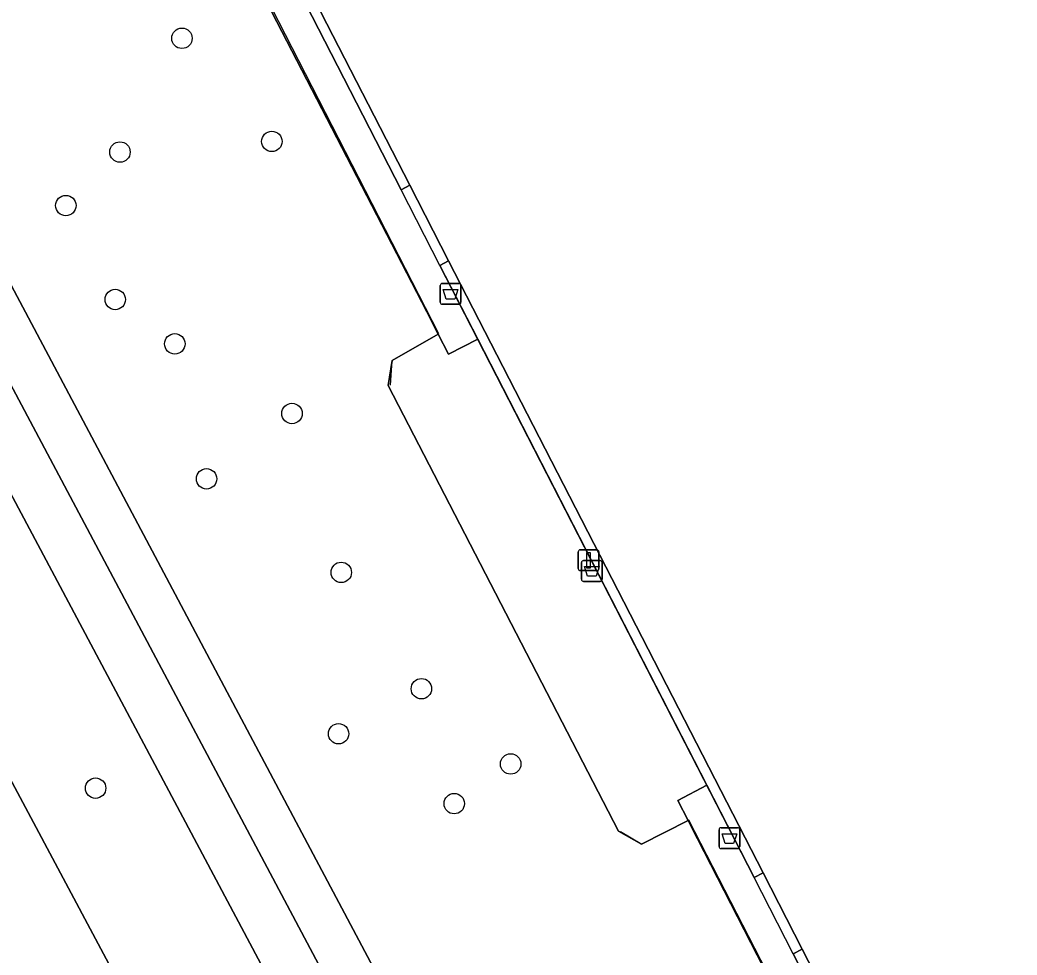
# Model space of a CAD drawing. Extents: x 158835 to 160077, y 386387 to 387778.
# Drawn here: x 159275.17 to 159322.91, y 387071.06 to 387115.82 of the extents above; entities that cross this region are included whole.
import ezdxf

# ---------------------------------------------------------------- set-up
doc = ezdxf.new("R2010")
doc.units = 0
for name, color, linetype in [('IMGEO_Afvalbak', 7, 'Continuous'), ('IMGEO_Berm_groen', 7, 'Continuous'), ('IMGEO_Boom', 7, 'Continuous'), ('IMGEO_Fietspad_gesloten', 7, 'Continuous'), ('IMGEO_Groenvoorziening', 7, 'Continuous'), ('IMGEO_Hek', 7, 'Continuous'), ('IMGEO_Lichtmast', 7, 'Continuous'), ('IMGEO_Rijbaan_lokaal_gesloten', 7, 'Continuous'), ('IMGEO_Terreindeel_open', 7, 'Continuous'), ('IMGEO_Voetpad_open', 7, 'Continuous')]:
    doc.layers.add(name, color=color, linetype=linetype)

msp = doc.modelspace()

# ---------------------------------------------------------------- linework, layer by layer
at = {"layer": 'IMGEO_Afvalbak'}
for p, q in [((159295.292, 387102.307), (159295.292, 387103.107)), ((159295.292, 387103.107), (159295.292, 387102.307)), ((159295.392, 387103.207), (159296.182, 387103.207)), ((159296.182, 387103.207), (159295.392, 387103.207)), ((159296.282, 387103.107), (159296.282, 387102.307)), ((159296.282, 387102.307), (159296.282, 387103.107)), ((159296.182, 387102.207), (159295.392, 387102.207)), ((159295.392, 387102.207), (159296.182, 387102.207)), ((159302.056, 387089.041), (159302.056, 387089.841)), ((159302.056, 387089.841), (159302.056, 387089.041)), ((159302.156, 387089.941), (159302.946, 387089.941)), ((159302.946, 387089.941), (159302.156, 387089.941)), ((159303.046, 387089.841), (159303.046, 387089.041)), ((159303.046, 387089.041), (159303.046, 387089.841)), ((159302.946, 387088.941), (159302.156, 387088.941)), ((159302.156, 387088.941), (159302.946, 387088.941)), ((159308.642, 387076.252), (159308.642, 387077.052)), ((159308.642, 387077.052), (159308.642, 387076.252)), ((159308.742, 387077.152), (159309.532, 387077.152)), ((159309.532, 387077.152), (159308.742, 387077.152)), ((159309.632, 387077.052), (159309.632, 387076.252)), ((159309.632, 387076.252), (159309.632, 387077.052)), ((159309.532, 387076.152), (159308.742, 387076.152)), ((159308.742, 387076.152), (159309.532, 387076.152))]:
    msp.add_line(p, q, dxfattribs=at)
for points in [[(159295.435, 387102.921), (159296.139, 387102.921), (159295.99, 387102.451), (159295.584, 387102.451), (159295.435, 387102.921)], [(159302.199, 387089.655), (159302.903, 387089.655), (159302.754, 387089.185), (159302.348, 387089.185), (159302.199, 387089.655)], [(159308.785, 387076.866), (159309.489, 387076.866), (159309.34, 387076.396), (159308.934, 387076.396), (159308.785, 387076.866)]]:
    msp.add_lwpolyline(points, dxfattribs=at)
for centre, start, end in [((159295.392, 387103.107), 90, 180), ((159295.392, 387103.107), 90, 180), ((159296.182, 387103.107), 0, 90), ((159296.182, 387103.107), 360, 90), ((159295.392, 387102.307), 180, 270), ((159295.392, 387102.307), 180, 270), ((159296.182, 387102.307), 270, 0), ((159296.182, 387102.307), 270, 0), ((159302.156, 387089.841), 90, 180), ((159302.156, 387089.841), 90, 180), ((159302.946, 387089.841), 0, 90), ((159302.946, 387089.841), 360, 90), ((159302.156, 387089.041), 180, 270), ((159302.156, 387089.041), 180, 270), ((159302.946, 387089.041), 270, 0), ((159302.946, 387089.041), 270, 0), ((159308.742, 387077.052), 90, 180), ((159308.742, 387077.052), 90, 180), ((159309.532, 387077.052), 0, 90), ((159309.532, 387077.052), 360, 90), ((159308.742, 387076.252), 180, 270), ((159308.742, 387076.252), 180, 270), ((159309.532, 387076.252), 270, 0), ((159309.532, 387076.252), 270, 0)]:
    msp.add_arc(centre, 0.1, start, end, dxfattribs=at)
at = {"layer": 'IMGEO_Berm_groen'}
for points in [[(159294.989, 387055.058), (159257.729, 387125.109)], [(159273.362, 387081.973), (159280.972, 387067.73)]]:
    msp.add_lwpolyline(points, dxfattribs=at)
at = {"layer": 'IMGEO_Boom'}
for centre in [(159282.929, 387114.938), (159287.233, 387110.003), (159279.962, 387109.495), (159277.369, 387106.933), (159279.735, 387102.436), (159282.586, 387100.312), (159288.197, 387096.98), (159284.106, 387093.853), (159290.556, 387089.373), (159294.392, 387083.804), (159290.427, 387081.649), (159298.666, 387080.202), (159278.794, 387079.045), (159295.964, 387078.304)]:
    msp.add_circle(centre, 0.489, dxfattribs=at)
at = {"layer": 'IMGEO_Fietspad_gesloten'}
msp.add_lwpolyline([(159254.72, 387129.831), (159256.446, 387127.537), (159257.729, 387125.109), (159294.989, 387055.058), (159296.455, 387052.309), (159298.672, 387047.959), (159299.067, 387047.254), (159308.249, 387030.008), (159310.474, 387025.851), (159310.547, 387025.737), (159310.607, 387025.603), (159311.78, 387023.413), (159311.982, 387023.035), (159312.003, 387022.996), (159313.274, 387023.652), (159314.185, 387024.122), (159313.935, 387024.592), (159304.248, 387042.785), (159259.512, 387127.003), (159257.832, 387130.098), (159257.116, 387131.409), (159253.22, 387138.529), (159253.219, 387138.542)], dxfattribs=at)
at = {"layer": 'IMGEO_Groenvoorziening'}
for points in [[(159339.149, 387176.517), (159262.833, 387136.799), (159259.325, 387134.973), (159258.621, 387134.669), (159258.414, 387133.568), (159260.709, 387129.351), (159264.081, 387123.241), (159274.488, 387103.639), (159287.565, 387078.987), (159305.108, 387045.958), (159315.894, 387025.664)], [(159326.395, 387040.001), (159307.293, 387077.24), (159307.161, 387077.497), (159304.933, 387076.368), (159303.828, 387076.992), (159292.798, 387098.318), (159292.998, 387099.522), (159295.195, 387100.781), (159294.646, 387101.849), (159276.931, 387136.101), (159277.002, 387139.428), (159341.154, 387172.331)]]:
    msp.add_lwpolyline(points, dxfattribs=at)
at = {"layer": 'IMGEO_Hek'}
for points in [[(159295.195, 387100.781), (159295.224, 387100.798), (159277.032, 387136.274), (159277.084, 387137.99)], [(159293.422, 387107.692), (159277.882, 387137.966)], [(159295.281, 387104.071), (159293.422, 387107.692)], [(159310.323, 387074.766), (159295.281, 387104.071)], [(159292.998, 387099.522), (159295.195, 387100.781)], [(159292.913, 387098.329), (159292.998, 387099.522)], [(159307.161, 387077.497), (159304.939, 387076.368)], [(159326.469, 387040.039), (159307.198, 387077.516), (159307.161, 387077.497)], [(159303.918, 387076.965), (159304.939, 387076.368)], [(159312.196, 387071.119), (159310.323, 387074.766)], [(159385.626, 387071.586), (159327.279, 387041.735), (159312.196, 387071.119)]]:
    msp.add_lwpolyline(points, dxfattribs=at)
at = {"layer": 'IMGEO_Lichtmast'}
for p, q in [((159301.899, 387089.556), (159301.899, 387090.356)), ((159301.899, 387090.356), (159301.899, 387089.556)), ((159301.999, 387090.456), (159302.789, 387090.456)), ((159302.789, 387090.456), (159301.999, 387090.456)), ((159302.889, 387090.356), (159302.889, 387089.556)), ((159302.889, 387089.556), (159302.889, 387090.356)), ((159302.789, 387089.456), (159301.999, 387089.456)), ((159301.999, 387089.456), (159302.789, 387089.456))]:
    msp.add_line(p, q, dxfattribs=at)
msp.add_lwpolyline([(159302.319, 387090.331), (159302.469, 387090.331), (159302.469, 387089.581), (159302.319, 387089.581), (159302.319, 387090.331)], dxfattribs=at)
for centre, start, end in [((159301.999, 387090.356), 90, 180), ((159301.999, 387090.356), 90, 180), ((159302.789, 387090.356), 0, 90), ((159302.789, 387090.356), 360, 90), ((159301.999, 387089.556), 180, 270), ((159301.999, 387089.556), 180, 270), ((159302.789, 387089.556), 270, 0), ((159302.789, 387089.556), 270, 0)]:
    msp.add_arc(centre, 0.1, start, end, dxfattribs=at)
at = {"layer": 'IMGEO_Rijbaan_lokaal_gesloten'}
msp.add_lwpolyline([(159280.972, 387067.73), (159273.362, 387081.973), (159253.253, 387119.862), (159251.577, 387122.927), (159250.755, 387124.426), (159247.673, 387122.786), (159284.887, 387049.796), (159284.892, 387049.786), (159289.372, 387051.973), (159282.971, 387063.93)], close=True, dxfattribs=at)
at = {"layer": 'IMGEO_Terreindeel_open'}
msp.add_lwpolyline([(159369.62, 387116.222), (159341.852, 387170.195), (159341.327, 387169.926), (159306.253, 387151.947), (159278.51, 387137.726), (159293.833, 387107.905), (159295.693, 387104.285), (159310.747, 387074.985), (159312.621, 387071.338), (159327.522, 387042.338), (159390.868, 387074.876)], close=True, dxfattribs=at)
at = {"layer": 'IMGEO_Voetpad_open'}
for points in [[(159342.113, 387170.898), (159341.154, 387172.331), (159277.002, 387139.428), (159276.931, 387136.101), (159294.646, 387101.849), (159295.195, 387100.781), (159295.69, 387099.818), (159297.091, 387100.545), (159295.281, 387104.071), (159295.693, 387104.285), (159293.833, 387107.905), (159293.422, 387107.692), (159277.882, 387137.966)], [(159293.833, 387107.905), (159278.51, 387137.726), (159306.253, 387151.947), (159341.327, 387169.926), (159341.852, 387170.195), (159369.62, 387116.222), (159390.868, 387074.876), (159327.522, 387042.338), (159312.621, 387071.338), (159312.196, 387071.119), (159327.279, 387041.735), (159385.626, 387071.586), (159386.773, 387072.221), (159388.728, 387073.211), (159391.596, 387074.698), (159352.698, 387150.395), (159351.718, 387152.3), (159342.113, 387170.898), (159277.882, 387137.966), (159293.422, 387107.692)], [(159295.693, 387104.285), (159295.281, 387104.071), (159297.091, 387100.545), (159308.056, 387079.182), (159310.323, 387074.766), (159310.747, 387074.985)], [(159297.091, 387100.545), (159295.69, 387099.818), (159295.195, 387100.781), (159292.998, 387099.522), (159292.798, 387098.318), (159303.828, 387076.992), (159304.933, 387076.368), (159307.161, 387077.497), (159306.666, 387078.462), (159308.056, 387079.182)], [(159312.196, 387071.119), (159312.621, 387071.338), (159310.747, 387074.985), (159310.323, 387074.766), (159308.056, 387079.182), (159306.666, 387078.462), (159307.161, 387077.497), (159307.293, 387077.24), (159326.395, 387040.001), (159326.469, 387040.039), (159330.518, 387042.115), (159387.317, 387071.247), (159386.773, 387072.221), (159385.626, 387071.586), (159327.279, 387041.735)]]:
    msp.add_lwpolyline(points, close=True, dxfattribs=at)
for points in [[(159329.563, 387000), (159317.744, 387022.183), (159315.894, 387025.664), (159305.108, 387045.958), (159287.565, 387078.987), (159274.488, 387103.639), (159264.081, 387123.241), (159260.709, 387129.351), (159258.414, 387133.568), (159258.621, 387134.669), (159257.63, 387136.587), (159256.875, 387138.005)], [(159257.832, 387130.098), (159259.512, 387127.003), (159304.248, 387042.785), (159313.935, 387024.592), (159314.185, 387024.122), (159327.03, 387000), (159341.831, 386972.203), (159343.9, 386973.093), (159329.563, 387000)]]:
    msp.add_lwpolyline(points, dxfattribs=at)

doc.saveas('drawing.dxf')
